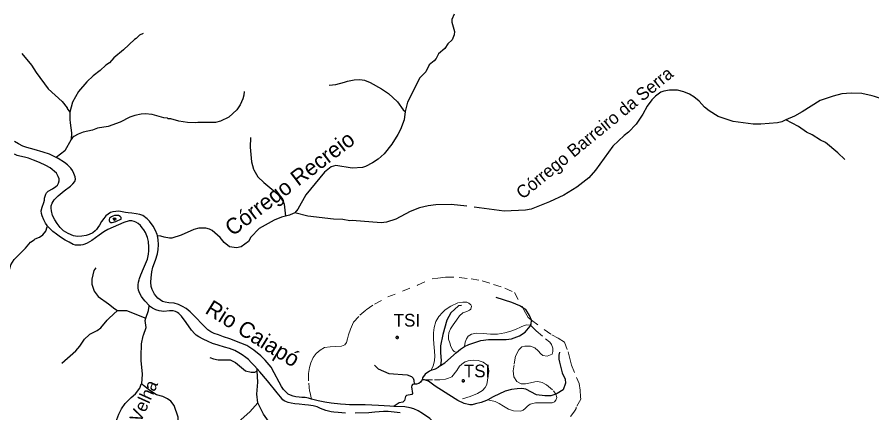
# Model space of a CAD drawing. Extents: x 393 to 446.6, y 8175.5 to 8231.
# Drawn here: x 424.5 to 435.29, y 8216.42 to 8221.41 of the extents above; entities that cross this region are included whole.
import ezdxf
from ezdxf.enums import TextEntityAlignment as Align

# ---------------------------------------------------------------- set-up
doc = ezdxf.new("R2010")
doc.units = 0
doc.header["$LTSCALE"] = 0.064
doc.header["$PDMODE"] = 32
doc.header["$PDSIZE"] = 0.032
doc.linetypes.add('LONG_DASHED', pattern=[7.5, 6, -1.5])
doc.linetypes.add('SHORT_DASHED', pattern=[2.7, 1.5, -1.2])
for name, color, linetype, lineweight in [('2', 7, 'Continuous', 25), ('21', 7, 'SHORT_DASHED', 13), ('7', 7, 'Continuous', 25), ('9', 7, 'LONG_DASHED', 25)]:
    doc.layers.add(name, color=color, linetype=linetype, lineweight=lineweight)
doc.layers.add('54', color=7, linetype='Continuous')
doc.layers.add('61', color=7, linetype='Continuous')

msp = doc.modelspace()

# ---------------------------------------------------------------- linework, layer by layer
at = {"layer": '2'}
for points in [[(424.9936, 8219.6445), (424.9119, 8219.6841), (424.8309, 8219.7122), (424.7168, 8219.7436), (424.6259, 8219.77), (424.5747, 8219.7882), (424.5201, 8219.8147), (424.4705, 8219.8444)], [(424.8863, 8218.7784), (424.8806, 8218.7844), (424.8595, 8218.8154), (424.8383, 8218.8593), (424.8188, 8218.9065), (424.8106, 8218.9391), (424.8074, 8218.9716), (424.8171, 8219.0188), (424.8399, 8219.0774), (424.8464, 8219.1067), (424.8497, 8219.1327), (424.8546, 8219.1572), (424.8643, 8219.1832), (424.8725, 8219.1978), (424.8953, 8219.219), (424.9506, 8219.2499), (424.9929, 8219.276), (425.0108, 8219.2955), (425.0255, 8219.3215), (425.032, 8219.3492), (425.032, 8219.3753), (425.0222, 8219.4045), (424.9978, 8219.4469), (424.918, 8219.512), (424.8643, 8219.5413), (424.7862, 8219.582), (424.7097, 8219.6113), (424.6446, 8219.634), (424.5958, 8219.6471), (424.5372, 8219.6585), (424.503, 8219.6698), (424.4688, 8219.6861)], [(426.2729, 8218.6578), (426.2709, 8218.6706), (426.2494, 8218.7235), (426.218, 8218.7764), (426.1717, 8218.8409), (426.1419, 8218.8723), (426.0907, 8218.912), (426.0494, 8218.9252), (426.0064, 8218.9318), (425.9485, 8218.9418), (425.9039, 8218.9451), (425.8692, 8218.9517), (425.8063, 8218.9632), (425.7815, 8218.9649), (425.7501, 8218.9632), (425.7088, 8218.9566), (425.6823, 8218.9484), (425.6493, 8218.9302), (425.6228, 8218.907), (425.5947, 8218.8756), (425.5683, 8218.8376), (425.5402, 8218.7913), (425.5203, 8218.7599), (425.5038, 8218.7368), (425.4873, 8218.7202), (425.4558, 8218.6954), (425.4129, 8218.6739), (425.3748, 8218.6591), (425.3186, 8218.6524), (425.2657, 8218.6491), (425.2128, 8218.6574), (425.1483, 8218.6855), (425.0888, 8218.7202), (425.0442, 8218.7616), (425.0062, 8218.8095), (424.9764, 8218.8558), (424.9499, 8218.912), (424.9367, 8218.9699), (424.9334, 8219.0046), (424.9334, 8219.036), (424.9433, 8219.0674), (424.9681, 8219.1087), (425.021, 8219.1616), (425.0971, 8219.2245), (425.1781, 8219.284), (425.2046, 8219.3104), (425.2327, 8219.3418), (425.2393, 8219.3683), (425.2343, 8219.3997), (425.2194, 8219.441), (425.2012, 8219.4807), (425.1798, 8219.5088), (425.1401, 8219.5518), (425.1004, 8219.5816), (425.021, 8219.6312), (424.9936, 8219.6445)], [(426.1685, 8217.7767), (426.116, 8217.8307), (426.0932, 8217.86), (426.072, 8217.8909), (426.0509, 8217.9283), (426.0346, 8217.9706), (426.0281, 8217.9999), (426.0281, 8218.039), (426.0346, 8218.0732), (426.0411, 8218.0992), (426.046, 8218.1171), (426.0655, 8218.1659), (426.0964, 8218.2424), (426.1469, 8218.3613), (426.1615, 8218.4231), (426.1664, 8218.4687), (426.1648, 8218.5142), (426.1583, 8218.5826), (426.1469, 8218.6331), (426.1225, 8218.6982), (426.1029, 8218.7307), (426.0818, 8218.7584), (426.0574, 8218.7877), (426.0281, 8218.8121), (426.002, 8218.8284), (425.9809, 8218.8381), (425.9516, 8218.843), (425.9174, 8218.8447), (425.849, 8218.8219), (425.6472, 8218.734), (425.5951, 8218.7047), (425.5382, 8218.6656), (425.447, 8218.5989), (425.3884, 8218.5647), (425.3559, 8218.5517), (425.3298, 8218.5435), (425.3054, 8218.5387), (425.2843, 8218.537), (425.2387, 8218.5387), (425.211, 8218.5484), (425.1573, 8218.5745), (425.1069, 8218.6021), (425.0499, 8218.6396), (424.9978, 8218.6754), (424.9522, 8218.7112), (424.9099, 8218.7535), (424.8863, 8218.7784)], [(428.2184, 8216.5958), (428.1771, 8216.6074), (428.1358, 8216.6156), (428.0961, 8216.6189), (428.0614, 8216.6206), (428.02, 8216.6272), (427.9853, 8216.6338), (427.9523, 8216.6454), (427.9242, 8216.6603), (427.896, 8216.6834), (427.8646, 8216.7181), (427.8382, 8216.7545), (427.8101, 8216.8124), (427.7456, 8216.9297), (427.7059, 8216.9992), (427.6332, 8217.0901), (427.5786, 8217.1447), (427.4893, 8217.2141), (427.4001, 8217.272), (427.3257, 8217.3034), (427.1851, 8217.3563), (427.1058, 8217.3811), (427.043, 8217.4059), (426.9884, 8217.4257), (426.9454, 8217.4472), (426.9107, 8217.472), (426.8793, 8217.4985), (426.833, 8217.5464), (426.7636, 8217.6225), (426.6859, 8217.6969), (426.6346, 8217.7398), (426.59, 8217.7663), (426.5371, 8217.7894), (426.4858, 8217.806), (426.4164, 8217.8126), (426.3701, 8217.8175), (426.3387, 8217.8275), (426.3056, 8217.8473), (426.2775, 8217.8704), (426.2378, 8217.9217), (426.2064, 8217.9812), (426.1948, 8218.0176), (426.1899, 8218.0721), (426.1932, 8218.125), (426.2015, 8218.2011), (426.2163, 8218.2606), (426.2494, 8218.3499), (426.2726, 8218.4276), (426.2808, 8218.4838), (426.2858, 8218.5433), (426.2808, 8218.6078), (426.2729, 8218.6578)], [(427.5295, 8216.9794), (427.4962, 8217.0169), (427.4555, 8217.0608), (427.4197, 8217.095), (427.3871, 8217.1226), (427.3416, 8217.1568), (427.2992, 8217.1812), (427.2504, 8217.2089), (427.1804, 8217.235), (427.1202, 8217.2512), (427.0372, 8217.2756), (426.9656, 8217.3001), (426.9119, 8217.3228), (426.85, 8217.3538), (426.7963, 8217.3831), (426.7605, 8217.4026), (426.7426, 8217.4205), (426.7019, 8217.4677), (426.6368, 8217.5621), (426.5782, 8217.6435), (426.544, 8217.6777), (426.5245, 8217.6907), (426.5001, 8217.7037), (426.4708, 8217.7086), (426.4252, 8217.7086), (426.352, 8217.7021), (426.2966, 8217.7102), (426.2527, 8217.7232), (426.212, 8217.7444), (426.1746, 8217.7704), (426.1685, 8217.7767)], [(428.6453, 8216.4211), (428.5525, 8216.4277), (428.4988, 8216.4325), (428.463, 8216.4374), (428.3962, 8216.4521), (428.3295, 8216.4797), (428.2872, 8216.4993), (428.2384, 8216.5123), (428.1781, 8216.5204), (428.1342, 8216.5253), (428.0593, 8216.5335), (428.0072, 8216.5383), (427.96, 8216.5448), (427.9226, 8216.5546), (427.8998, 8216.5644), (427.8738, 8216.5758), (427.8559, 8216.5888), (427.825, 8216.6262), (427.7843, 8216.6751), (427.6622, 8216.828), (427.5629, 8216.942), (427.5295, 8216.9794)], [(429.2548, 8216.5055), (429.2038, 8216.5082), (429.0599, 8216.5148), (428.893, 8216.5247), (428.769, 8216.5247), (428.6979, 8216.5264), (428.645, 8216.528), (428.5821, 8216.533), (428.4631, 8216.5445), (428.3838, 8216.5578), (428.3011, 8216.5743), (428.2184, 8216.5958)], [(429.3337, 8216.4228), (429.2589, 8216.4325), (429.1856, 8216.4407), (429.1238, 8216.4407), (429.0164, 8216.4325), (428.9415, 8216.426), (428.7673, 8216.4211)], [(429.8419, 8216.2205), (429.7708, 8216.2949), (429.708, 8216.3528), (429.6171, 8216.4139), (429.5609, 8216.4487), (429.508, 8216.4734), (429.46, 8216.4883), (429.3939, 8216.4982), (429.2548, 8216.5055)]]:
    msp.add_lwpolyline(points, dxfattribs=at)
msp.add_lwpolyline([(425.6626, 8218.8608), (425.662, 8218.8504), (425.6669, 8218.8382), (425.673, 8218.8303), (425.6858, 8218.8236), (425.7004, 8218.8224), (425.748, 8218.8376), (425.773, 8218.8486), (425.7925, 8218.8565), (425.8047, 8218.8614), (425.8133, 8218.8669), (425.8163, 8218.8742), (425.8163, 8218.8816), (425.8145, 8218.8864), (425.8127, 8218.8913), (425.8017, 8218.9011), (425.7816, 8218.9108), (425.7639, 8218.9139), (425.7474, 8218.9139), (425.7291, 8218.9102), (425.7114, 8218.9047), (425.6919, 8218.8962), (425.6803, 8218.8889), (425.6699, 8218.8785)], close=True, dxfattribs=at)
at = {"layer": '21'}
for points in [[(428.2184, 8216.5958), (428.1924, 8216.6974), (428.1784, 8216.8291), (428.1784, 8216.9215), (428.1896, 8216.9943), (428.2064, 8217.0559), (428.2372, 8217.1232), (428.2736, 8217.1708), (428.324, 8217.2128), (428.38, 8217.2464), (428.4501, 8217.2576), (428.5201, 8217.2604), (428.5957, 8217.266), (428.6377, 8217.2828), (428.6601, 8217.3108), (428.6713, 8217.3556), (428.6825, 8217.4061), (428.7077, 8217.4789), (428.7469, 8217.5657), (428.8254, 8217.6553), (428.9066, 8217.7225), (429.0102, 8217.7954), (429.1783, 8217.885), (429.555, 8218.0334), (429.7373, 8218.1148), (429.8099, 8218.122), (429.9122, 8218.1343), (430.08, 8218.1322), (430.2293, 8218.1138), (430.3685, 8218.0872), (430.5137, 8218.0443), (430.6549, 8217.9952), (430.7756, 8217.942), (430.8826, 8217.7496)], [(429.724, 8216.9561), (429.7496, 8217.0111), (429.7664, 8217.084), (429.772, 8217.14), (429.7664, 8217.2016), (429.758, 8217.294), (429.7552, 8217.3556), (429.7552, 8217.4341), (429.7636, 8217.5013), (429.7832, 8217.5769), (429.8225, 8217.6385), (429.8673, 8217.6889), (429.9037, 8217.7225), (429.9737, 8217.7674), (430.0717, 8217.815), (430.1249, 8217.8206), (430.1754, 8217.8178), (430.2034, 8217.8066), (430.2258, 8217.787), (430.2342, 8217.7674), (430.2258, 8217.7309), (430.209, 8217.7169), (430.1754, 8217.7029), (430.1277, 8217.6861), (430.0829, 8217.6469), (430.0465, 8217.5937), (430.0045, 8217.5349), (429.9681, 8217.4817), (429.9485, 8217.4341), (429.9457, 8217.392), (429.9457, 8217.3528), (429.9597, 8217.3052), (429.9737, 8217.2604), (429.9989, 8217.2128), (430.0185, 8217.196), (430.045, 8217.1849)], [(430.8826, 8217.7496), (430.9148, 8217.6833), (430.9512, 8217.6273), (430.9924, 8217.5946)], [(430.1447, 8217.2603), (430.1557, 8217.3136), (430.1726, 8217.3584), (430.195, 8217.3892), (430.2342, 8217.4145), (430.293, 8217.4285), (430.3826, 8217.4257), (430.475, 8217.4145), (430.5619, 8217.4173), (430.6543, 8217.4341), (430.7327, 8217.4537), (430.7999, 8217.4789), (430.8532, 8217.5041), (430.9008, 8217.5265), (430.9344, 8217.5349), (430.9808, 8217.5294)], [(430.9808, 8217.5294), (431.052, 8217.4565), (431.1696, 8217.3584), (431.2229, 8217.3164), (431.2453, 8217.2856), (431.2621, 8217.238), (431.2621, 8217.196), (431.2509, 8217.1624), (431.1892, 8217.1372), (431.1332, 8217.1484), (431.108, 8217.168), (431.0772, 8217.2044), (431.0324, 8217.2436), (430.9792, 8217.2632), (430.9092, 8217.266), (430.87, 8217.2576), (430.8307, 8217.2184), (430.7887, 8217.14), (430.7719, 8217.0279), (430.7607, 8216.9523), (430.7691, 8216.8795), (430.8083, 8216.8207), (430.8616, 8216.7899), (430.9148, 8216.7899), (430.9792, 8216.8011), (431.0352, 8216.8151), (431.0716, 8216.8179), (431.1248, 8216.8067), (431.1808, 8216.7787), (431.2705, 8216.7002), (431.2973, 8216.6613)], [(430.9924, 8217.5946), (431.2481, 8217.4061), (431.3265, 8217.364), (431.4098, 8217.3159), (431.4528, 8217.1952), (431.4753, 8217.1114), (431.4957, 8217.0254), (431.5612, 8216.8679), (431.5919, 8216.7922), (431.6062, 8216.7083), (431.6103, 8216.6244), (431.6144, 8216.5968), (431.5576, 8216.4972), (431.5562, 8216.479), (431.545, 8216.4566), (431.5253, 8216.4342), (431.4833, 8216.3782)], [(429.6439, 8216.8394), (429.7692, 8216.8403), (429.8337, 8216.8403), (429.9065, 8216.8487), (429.9457, 8216.8599), (429.9849, 8216.8795), (430.0493, 8216.9579), (430.0857, 8217.0111), (430.1333, 8217.0559), (430.1557, 8217.0672), (430.195, 8217.0812), (430.2594, 8217.0868), (430.321, 8217.084), (430.3826, 8217.0644), (430.4274, 8217.0307), (430.4498, 8216.9887), (430.4526, 8216.9467), (430.447, 8216.8991), (430.4386, 8216.8375), (430.4274, 8216.7815), (430.4078, 8216.7451), (430.3742, 8216.7058), (430.3098, 8216.6666), (430.2174, 8216.6302), (430.0607, 8216.5788)], [(431.2973, 8216.6613), (431.3097, 8216.619), (431.2985, 8216.5854), (431.2817, 8216.563), (431.2509, 8216.549), (431.2005, 8216.549), (431.136, 8216.5518), (431.0408, 8216.5518), (430.9764, 8216.5322), (430.9428, 8216.5098), (430.912, 8216.479), (430.8868, 8216.4566), (430.856, 8216.4454), (430.7635, 8216.4482), (430.7019, 8216.4706), (430.6403, 8216.5098), (430.5843, 8216.5406), (430.5339, 8216.5658), (430.4431, 8216.5903)]]:
    msp.add_lwpolyline(points, dxfattribs=at)
for p in [(429.298, 8217.3746), (430.1317, 8216.8276)]:
    msp.add_point(p, dxfattribs=at)
at = {"layer": '54'}
msp.add_point((425.7323, 8218.8669), dxfattribs=at)
at = {"layer": '7'}
msp.add_line((429.6439, 8216.8394), (429.6137, 8216.8415), dxfattribs=at)
for points in [[(426.092, 8221.2086), (426.0478, 8221.1854), (426.0059, 8221.1455), (425.9817, 8221.131), (425.8445, 8221.0002), (425.7234, 8220.9016), (425.6668, 8220.8387), (425.62, 8220.8064), (425.5506, 8220.7418), (425.4618, 8220.674), (425.381, 8220.598), (425.2777, 8220.4737), (425.2002, 8220.3429), (425.1667, 8220.215)], [(424.5609, 8220.9561), (424.6834, 8220.8096), (424.7432, 8220.7144), (424.8933, 8220.5093), (425.0693, 8220.3494), (425.1356, 8220.2703), (425.1356, 8220.2622), (425.1667, 8220.215)], [(427.3682, 8220.4736), (427.364, 8220.4301), (427.3511, 8220.3849), (427.3172, 8220.3074), (427.2736, 8220.2461), (427.1718, 8220.1524), (427.0701, 8220.1023), (427.0055, 8220.0862), (426.7827, 8220.0846), (426.7568, 8220.0797), (426.6535, 8220.0846), (426.5437, 8220.1007), (426.4419, 8220.1298), (426.4064, 8220.133), (426.4, 8220.1395), (426.3531, 8220.1443), (426.2078, 8220.1847), (426.1174, 8220.1944), (426.0657, 8220.1895), (425.9882, 8220.1734), (425.9236, 8220.1507), (425.9227, 8220.1502), (425.8009, 8220.0878), (425.6523, 8220.0345), (425.5167, 8220.0119), (425.4521, 8219.9893), (425.3358, 8219.9618), (425.2745, 8219.9376), (425.2196, 8219.9069), (425.2018, 8219.894), (425.1866, 8219.8721)], [(425.1667, 8220.215), (425.1679, 8220.1233), (425.1729, 8220.08), (425.1872, 8219.9554), (425.1866, 8219.8721)], [(425.1866, 8219.8721), (425.1033, 8219.7293), (424.9936, 8219.6445)], [(424.3968, 8218.197), (424.423, 8218.2901), (424.4645, 8218.3575), (424.6102, 8218.5001), (424.6735, 8218.5743), (424.7163, 8218.6065), (424.7319, 8218.6182), (424.7833, 8218.6407), (424.8277, 8218.6691), (424.8631, 8218.7161), (424.883, 8218.7695), (424.8863, 8218.7784)], [(430.8826, 8217.7496), (430.8455, 8217.7722), (430.7456, 8217.817), (430.5442, 8217.8764)], [(430.1079, 8217.7769), (430.073, 8217.7723), (429.9735, 8217.6866), (429.9234, 8217.5913), (429.875, 8217.4137), (429.8443, 8217.2684), (429.8427, 8217.1812), (429.854, 8217.0843), (429.8448, 8217.0225)], [(430.9924, 8217.5946), (430.9682, 8217.6495), (430.9198, 8217.7269), (430.8826, 8217.7496)], [(430.1447, 8217.2603), (430.2028, 8217.2861), (430.3514, 8217.3378), (430.4483, 8217.3491), (430.6743, 8217.3475), (430.7389, 8217.3571), (430.8422, 8217.3959), (430.9117, 8217.4428), (430.9553, 8217.4912), (430.9755, 8217.5161), (430.9808, 8217.5294)], [(430.9808, 8217.5294), (430.986, 8217.5428), (430.9924, 8217.5946)], [(429.8448, 8217.0225), (429.8976, 8217.0568), (430.045, 8217.1849)], [(430.045, 8217.1849), (430.0946, 8217.228), (430.1447, 8217.2603)], [(431.3452, 8217.1893), (431.3382, 8217.1509), (431.3382, 8217.1009), (431.3452, 8217.0625), (431.3778, 8216.9298), (431.418, 8216.8489), (431.4226, 8216.7966), (431.39, 8216.7151), (431.3154, 8216.6676), (431.2973, 8216.6613)], [(429.0118, 8217.0246), (429.0563, 8216.9809), (429.1936, 8216.9212), (429.4236, 8216.9044), (429.4766, 8216.884), (429.501, 8216.8631), (429.5069, 8216.8375), (429.5098, 8216.7854)], [(429.724, 8216.9561), (429.7055, 8216.9502), (429.6515, 8216.9139), (429.6188, 8216.8662), (429.6137, 8216.8415)], [(429.8448, 8217.0225), (429.8146, 8216.9951), (429.7765, 8216.9728), (429.724, 8216.9561)], [(429.5098, 8216.7854), (429.4925, 8216.7818), (429.4834, 8216.7674), (429.4785, 8216.7516), (429.4907, 8216.666), (429.4842, 8216.6548), (429.4161, 8216.6433), (429.4045, 8216.6316), (429.3882, 8216.5804), (429.3707, 8216.5571), (429.3218, 8216.5513), (429.2741, 8216.5187), (429.2548, 8216.5055)], [(429.6137, 8216.8415), (429.6014, 8216.8219), (429.5908, 8216.8126), (429.5699, 8216.794), (429.541, 8216.7839), (429.5098, 8216.7854)], [(430.0607, 8216.5788), (430.0279, 8216.5997), (429.7765, 8216.7597), (429.6935, 8216.8217), (429.6439, 8216.8394)], [(431.2973, 8216.6613), (431.2363, 8216.6402), (431.1588, 8216.637), (431.0554, 8216.6515), (430.9198, 8216.7209), (430.8681, 8216.7306), (430.81, 8216.729), (430.7389, 8216.7193), (430.6582, 8216.6983), (430.5096, 8216.6273), (430.4431, 8216.5903)], [(430.4431, 8216.5903), (430.4224, 8216.5788), (430.3578, 8216.553), (430.2858, 8216.5365), (430.2448, 8216.5271), (430.2125, 8216.5271), (430.1415, 8216.5417), (430.0607, 8216.5788)]]:
    msp.add_lwpolyline(points, dxfattribs=at)
at = {"layer": '9'}
msp.add_line((427.5309, 8216.9529), (427.5295, 8216.9794), dxfattribs=at)
for points in [[(430.0183, 8221.4506), (429.986, 8221.3851), (429.9849, 8221.3507), (430.0217, 8221.2336), (430.018, 8221.1901), (429.9923, 8221.1252), (429.9346, 8221.0774), (429.8975, 8221.018), (429.8175, 8220.9505), (429.7906, 8220.8916), (429.7644, 8220.8607), (429.7027, 8220.8115), (429.6581, 8220.7234), (429.5849, 8220.647), (429.4275, 8220.339), (429.3969, 8220.222)], [(428.4375, 8220.555), (428.5249, 8220.5621), (428.6344, 8220.592), (428.6709, 8220.6077), (428.7551, 8220.6242), (428.8264, 8220.6288), (428.8842, 8220.6202), (428.9567, 8220.588), (429.1012, 8220.5092), (429.1494, 8220.4761), (429.1893, 8220.4488), (429.3007, 8220.3469), (429.3747, 8220.2439), (429.3969, 8220.222)], [(434.2017, 8220.1182), (434.1486, 8220.095), (434.0938, 8220.0796), (433.885, 8220.0618), (433.7902, 8220.0652), (433.5383, 8220.0993), (433.3452, 8220.1605), (433.2327, 8220.2307), (433.176, 8220.2795), (433.1061, 8220.3541), (433.0397, 8220.4091), (432.9862, 8220.4416), (432.9155, 8220.473), (432.8357, 8220.4944), (432.7322, 8220.4944), (432.6605, 8220.4801), (432.6235, 8220.4654), (432.5581, 8220.4181), (432.5098, 8220.3698), (432.4526, 8220.2918), (432.3956, 8220.1895), (432.3114, 8220.0649), (432.2151, 8219.9624), (432.1632, 8219.9216), (432.0196, 8219.7843), (431.8009, 8219.4849), (431.7168, 8219.3881), (431.5619, 8219.2675), (431.4019, 8219.1703), (431.2189, 8219.0843), (430.9898, 8218.9912), (430.9156, 8218.978), (430.6478, 8218.9687), (430.1745, 8219.0317), (429.9795, 8219.0509), (429.7837, 8219.0462), (429.6893, 8219.0348), (429.5802, 8219.0104), (429.4619, 8218.9647), (429.2823, 8218.867), (429.1611, 8218.827), (429.0972, 8218.8187), (428.7307, 8218.8474), (428.6992, 8218.8445), (428.6099, 8218.8604), (428.4949, 8218.8641), (428.1689, 8218.9028), (428.0076, 8218.9454)], [(437.2258, 8220.122), (437.0749, 8220.0977), (436.9829, 8220.0943), (436.9631, 8220.1006), (436.7163, 8220.1152), (436.3461, 8220.1038), (436.3319, 8220.0991), (436.2131, 8220.1088), (436.1153, 8220.1251), (435.9134, 8220.1819), (435.8645, 8220.206), (435.7809, 8220.2314), (435.5733, 8220.319), (435.5548, 8220.335), (435.3193, 8220.4137), (435.2914, 8220.423), (435.1582, 8220.4493), (435.0265, 8220.4541), (434.907, 8220.4442), (434.7973, 8220.4172), (434.6357, 8220.3639), (434.4052, 8220.219), (434.3086, 8220.165), (434.2017, 8220.1182)], [(429.3969, 8220.222), (429.3839, 8220.1184), (429.338, 8219.9973), (429.3068, 8219.9334), (429.2286, 8219.8117), (429.1331, 8219.6915), (429.059, 8219.6235), (428.9867, 8219.5758), (428.8968, 8219.5283), (428.8596, 8219.5169), (428.7301, 8219.5097), (428.5221, 8219.5416), (428.4662, 8219.5268), (428.3813, 8219.4579), (428.1431, 8219.1732), (428.0456, 8218.9903), (428.0076, 8218.9454)], [(434.9451, 8219.6178), (434.8555, 8219.7036), (434.702, 8219.8321), (434.6376, 8219.863), (434.5314, 8219.9312), (434.462, 8219.9629), (434.3608, 8220.0328), (434.2806, 8220.0758), (434.2017, 8220.1182)], [(427.4465, 8219.8957), (427.4414, 8219.7717), (427.4578, 8219.5898), (427.4858, 8219.4959), (427.4888, 8219.4859), (427.5406, 8219.4008), (427.6138, 8219.328), (427.7909, 8219.1828), (427.8581, 8219.0908), (427.8707, 8219.0538), (427.8906, 8218.9051)], [(427.8906, 8218.9051), (427.8378, 8218.8916), (427.7455, 8218.8551), (427.5583, 8218.7493), (427.4524, 8218.6404), (427.4201, 8218.5848), (427.3293, 8218.5183), (427.2685, 8218.5054), (427.183, 8218.5187), (427.1168, 8218.5731), (427.0641, 8218.6353), (426.9635, 8218.7238), (426.9295, 8218.7408), (426.8855, 8218.7527), (426.7964, 8218.7507), (426.7323, 8218.7375), (426.5704, 8218.6643), (426.4546, 8218.6282), (426.4267, 8218.6251), (426.3564, 8218.6377), (426.3143, 8218.6536), (426.2775, 8218.6573), (426.2729, 8218.6578)], [(428.0076, 8218.9454), (427.9495, 8218.9216), (427.9404, 8218.9178), (427.8906, 8218.9051)], [(425.4939, 8218.2516), (425.4711, 8218.2169), (425.4435, 8218.1113), (425.4464, 8218.0445), (425.476, 8217.96), (425.5256, 8217.8895), (425.6557, 8217.7985), (425.7355, 8217.7366), (425.7687, 8217.7152)], [(425.0657, 8217.0494), (425.2446, 8217.2079), (425.295, 8217.2632), (425.3548, 8217.3524), (425.41, 8217.4082), (425.419, 8217.4173), (425.5106, 8217.4608), (425.5593, 8217.4953), (425.6389, 8217.5924), (425.6646, 8217.6167), (425.7687, 8217.7152)], [(425.7687, 8217.7152), (425.8819, 8217.7134), (426.127, 8217.6173)], [(426.127, 8217.6173), (426.1586, 8217.7161), (426.1671, 8217.7682), (426.1685, 8217.7767)], [(426.0769, 8216.7894), (426.0833, 8216.9098), (426.0673, 8217.0836), (426.068, 8217.134), (426.0702, 8217.295), (426.0942, 8217.3966), (426.0965, 8217.4031), (426.1299, 8217.4996), (426.1174, 8217.5874), (426.127, 8217.6173)], [(426.9327, 8217.1229), (426.9782, 8217.1037), (427.0383, 8217.0923), (427.1892, 8217.0926), (427.259, 8217.0582), (427.3837, 8216.9549), (427.4574, 8216.9356), (427.5006, 8216.9391), (427.5309, 8216.9529)], [(427.5375, 8216.5513), (427.5286, 8216.6584), (427.5384, 8216.8101), (427.5309, 8216.9529)], [(425.4129, 8215.3808), (425.4279, 8215.4797), (425.4451, 8215.5334), (425.4496, 8215.57), (425.6337, 8216.0359), (425.7216, 8216.238), (425.7856, 8216.4096), (425.8182, 8216.4743), (425.8671, 8216.5416), (425.9417, 8216.6196), (425.9959, 8216.6658), (426.0493, 8216.737), (426.0694, 8216.7837), (426.0769, 8216.7894)], [(426.5662, 8215.7885), (426.5498, 8215.8294), (426.5406, 8215.8742), (426.52, 8216.1072), (426.5382, 8216.261), (426.5338, 8216.3691), (426.4819, 8216.5177), (426.4418, 8216.5705), (426.4004, 8216.6009), (426.3408, 8216.6306), (426.2625, 8216.6502), (426.1751, 8216.7045), (426.0962, 8216.7672), (426.0769, 8216.7894)], [(426.826, 8215.8329), (426.8806, 8215.8725), (426.9902, 8215.9775), (427.1185, 8216.1379), (427.1622, 8216.1853), (427.2138, 8216.2412), (427.4377, 8216.4375), (427.5375, 8216.5513)], [(427.738, 8214.832), (427.8499, 8215.1568), (427.8742, 8215.3402), (427.8645, 8215.618), (427.8321, 8215.9192), (427.8247, 8215.9879), (427.7997, 8216.1028), (427.7448, 8216.2205), (427.6094, 8216.4076), (427.5375, 8216.5513)]]:
    msp.add_lwpolyline(points, dxfattribs=at)

# ---------------------------------------------------------------- texts
at = {"layer": '61'}
for s, height, rotation, p in [('Córrego Barreiro da Serra', 0.16, 39.26, (431.838, 8219.8921)), ('Córrego Recreio', 0.2, 37.266, (428.0018, 8219.2379)), ('Rio Caiapó', 0.2, 328.215, (427.4239, 8217.3396)), ('Córr. Fazenda Velha', 0.16, 65.926, (425.8813, 8215.8901))]:
    msp.add_text(s, height=height, rotation=rotation, dxfattribs=at).set_placement(p, align=Align.CENTER)
for p in [(429.2536, 8217.5122), (430.1387, 8216.8721)]:
    msp.add_text('TSI', height=0.16, dxfattribs=at).set_placement(p)

doc.saveas('drawing.dxf')
